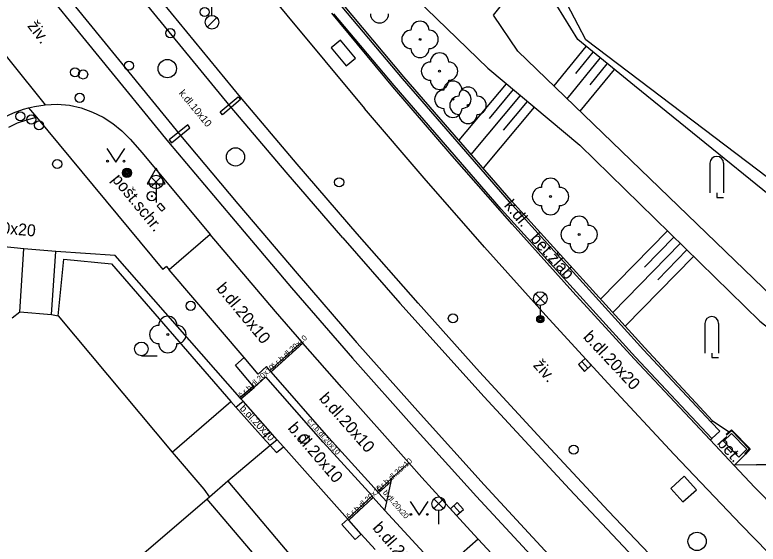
# Model space of a CAD drawing. Extents: x -600391 to -599491, y -1160176 to -1159402.
# Drawn here: x -599894.05 to -599853.33, y -1159923.16 to -1159894.16 of the extents above; entities that cross this region are included whole.
import ezdxf

# ---------------------------------------------------------------- set-up
doc = ezdxf.new("R2010")
doc.units = 0
for name, color, linetype in [('Level 10', 7, 'Continuous'), ('Level 11', 7, 'Continuous'), ('Level 13', 7, 'Continuous'), ('Level 14', 7, 'Continuous'), ('Level 15', 7, 'Continuous'), ('Level 22', 7, 'Continuous'), ('Level 24', 7, 'Continuous'), ('Level 25', 7, 'Continuous'), ('Level 26', 7, 'Continuous'), ('Level 27', 7, 'Continuous'), ('Level 28', 7, 'Continuous'), ('Level 33', 7, 'Continuous'), ('Level 34', 7, 'Continuous'), ('Level 36', 7, 'Continuous'), ('Level 40', 7, 'Continuous'), ('Level 42', 7, 'Continuous'), ('Level 5', 7, 'Continuous'), ('Level 7', 7, 'Continuous'), ('Level 8', 7, 'Continuous')]:
    doc.layers.add(name, color=color, linetype=linetype)

msp = doc.modelspace()

# ---------------------------------------------------------------- linework, layer by layer
at = {"layer": 'Level 10'}
for points in [[(-599885.57, -1159886.42), (-599874.9, -1159899.28)], [(-599836.61, -1159915.08), (-599839.6, -1159912.99), (-599841.05, -1159911.98), (-599862.76, -1159895.53), (-599863.18, -1159894.72), (-599864.41, -1159892.37), (-599864.31, -1159891.86), (-599862.07, -1159887.34), (-599862.08, -1159886.95)], [(-599894.67, -1159899.78), (-599894.13, -1159899.52), (-599893.57, -1159899.32), (-599893.3, -1159899.25), (-599892.98, -1159899.17), (-599892.39, -1159899.09)], [(-599892.39, -1159899.09), (-599891.73, -1159899.05), (-599891.06, -1159899.11), (-599890.41, -1159899.25), (-599889.79, -1159899.49)], [(-599889.79, -1159899.49), (-599889.22, -1159899.77), (-599888.68, -1159900.11), (-599888.18, -1159900.51), (-599887.74, -1159900.97)], [(-599889.79, -1159899.49), (-599889.22, -1159899.77), (-599888.68, -1159900.11), (-599888.18, -1159900.51), (-599887.74, -1159900.97)], [(-599868.32, -1159906.89), (-599871.63, -1159903.1), (-599874.9, -1159899.28)], [(-599887.74, -1159900.97), (-599887.07, -1159901.72), (-599883.35, -1159906.2)], [(-599883.35, -1159906.2), (-599885.59, -1159908.13)], [(-599883.35, -1159906.2), (-599885.59, -1159908.13)], [(-599872.47, -1159918.71), (-599876.14, -1159914.58), (-599878.27, -1159912.15), (-599878.33, -1159912.08), (-599879.77, -1159910.41), (-599883.35, -1159906.2)], [(-599872.47, -1159918.71), (-599876.14, -1159914.58), (-599878.27, -1159912.15), (-599878.33, -1159912.08), (-599879.77, -1159910.41), (-599883.35, -1159906.2)], [(-599861.56, -1159914.34), (-599864.96, -1159910.63), (-599868.32, -1159906.89)], [(-599846.78, -1159929.68), (-599850.54, -1159925.91), (-599854.26, -1159922.1), (-599857.93, -1159918.24), (-599861.56, -1159914.34)], [(-599871.76, -1159919.5), (-599872.47, -1159918.71)], [(-599868.66, -1159922.89), (-599869.48, -1159922), (-599871.76, -1159919.5)], [(-599858.44, -1159933.7), (-599858.52, -1159933.61), (-599861.87, -1159930.12), (-599865.28, -1159926.52), (-599868.66, -1159922.89)]]:
    msp.add_lwpolyline(points, dxfattribs=at)
at = {"layer": 'Level 11'}
for points in [[(-599878.58, -1159902.33), (-599881.68, -1159898.66), (-599890.08, -1159888.41), (-599897.94, -1159878.76), (-599907.81, -1159866.73), (-599916.46, -1159856.14), (-599926.82, -1159843.43)], [(-599930.41, -1159846.32), (-599919.73, -1159859.38), (-599911.26, -1159869.78), (-599901.58, -1159881.58), (-599893.26, -1159891.76), (-599885.63, -1159901.13), (-599882.18, -1159905.23)], [(-599855.83, -1159916.4), (-599859.54, -1159912.41), (-599866.85, -1159904.32), (-599872.73, -1159897.56), (-599876.14, -1159893.5)], [(-599873.34, -1159898.1), (-599876.68, -1159894.07)], [(-599896.17, -1159894.39), (-599892.39, -1159899.09)], [(-599866.81, -1159905.62), (-599870.09, -1159901.88), (-599873.34, -1159898.1)], [(-599882.81, -1159899.47), (-599881.81, -1159898.64)], [(-599881.81, -1159898.64), (-599881.68, -1159898.8)], [(-599881.68, -1159898.8), (-599882.68, -1159899.63)], [(-599893.3, -1159899.25), (-599892.87, -1159899.77), (-599885.95, -1159908.11)], [(-599882.68, -1159899.63), (-599882.81, -1159899.47)], [(-599894.38, -1159900.31), (-599893.9, -1159900.08), (-599893.39, -1159899.9), (-599892.87, -1159899.77)], [(-599884.58, -1159900.19), (-599885.59, -1159901.01)], [(-599884.46, -1159900.34), (-599884.58, -1159900.19)], [(-599885.47, -1159901.16), (-599884.46, -1159900.34)], [(-599885.59, -1159901.01), (-599885.47, -1159901.16)], [(-599865.18, -1159917.43), (-599868.59, -1159913.71), (-599871.96, -1159909.95), (-599875.29, -1159906.16), (-599878.58, -1159902.33)], [(-599882.18, -1159905.23), (-599878.89, -1159909.11), (-599875.55, -1159912.96), (-599872.18, -1159916.77), (-599868.76, -1159920.55)], [(-599860.12, -1159913.01), (-599863.48, -1159909.34), (-599866.81, -1159905.62)], [(-599885.75, -1159907.94), (-599885.95, -1159908.11)], [(-599885.75, -1159907.94), (-599885.59, -1159908.13)], [(-599880.72, -1159913.84), (-599881.48, -1159912.94), (-599885.59, -1159908.13)], [(-599878.33, -1159912.08), (-599880.08, -1159913.64)], [(-599880.01, -1159913.71), (-599878.27, -1159912.15)], [(-599881.48, -1159912.94), (-599881.97, -1159913.36)], [(-599873.77, -1159921.31), (-599874.41, -1159920.6), (-599874.48, -1159920.52), (-599877.15, -1159917.57), (-599880.3, -1159913.99), (-599880.93, -1159914.58), (-599881, -1159914.5), (-599881.97, -1159913.36)], [(-599854.63, -1159918.85), (-599855.95, -1159917.45), (-599860.12, -1159913.01)], [(-599873.67, -1159920.84), (-599874.12, -1159920.34), (-599874.19, -1159920.27), (-599876.85, -1159917.33), (-599880.01, -1159913.71), (-599880.08, -1159913.64), (-599880.27, -1159913.42), (-599880.72, -1159913.84)], [(-599881.72, -1159915.13), (-599881, -1159914.5)], [(-599881.66, -1159915.2), (-599880.93, -1159914.58)], [(-599885.43, -1159918.12), (-599882.21, -1159915.35)], [(-599880.07, -1159917.01), (-599881.55, -1159915.32)], [(-599855.9, -1159916.47), (-599855.83, -1159916.4)], [(-599855.83, -1159916.4), (-599854.92, -1159917)], [(-599855.07, -1159917.14), (-599854.92, -1159917), (-599854.79, -1159916.89), (-599853.77, -1159917.94), (-599854.02, -1159918.23)], [(-599855.07, -1159917.14), (-599855.05, -1159917.17), (-599854.79, -1159916.93), (-599853.81, -1159917.94), (-599854.06, -1159918.2), (-599854.02, -1159918.23)], [(-599850.29, -1159932.9), (-599854.08, -1159929.1), (-599857.82, -1159925.25), (-599861.52, -1159921.36), (-599865.18, -1159917.43)], [(-599855.95, -1159917.45), (-599855.87, -1159917.38)], [(-599854.79, -1159917.09), (-599855.23, -1159917.52)], [(-599853.94, -1159917.96), (-599854.79, -1159917.09)], [(-599880.06, -1159917.76), (-599882.38, -1159919.71)], [(-599855.23, -1159917.52), (-599854.38, -1159918.39)], [(-599854.02, -1159918.23), (-599854.58, -1159918.8)], [(-599854.38, -1159918.39), (-599853.94, -1159917.96)], [(-599850.49, -1159918.65), (-599851.46, -1159918.76), (-599852.43, -1159918.82), (-599852.89, -1159918.82), (-599853.41, -1159918.82)], [(-599873.77, -1159921.31), (-599873.67, -1159920.84), (-599873.43, -1159919.72), (-599873.4, -1159919.55), (-599872.47, -1159918.71)], [(-599854.58, -1159918.8), (-599854.63, -1159918.85)], [(-599853.5, -1159920.05), (-599854.63, -1159918.85)], [(-599854.58, -1159918.8), (-599853.41, -1159918.82)], [(-599882.38, -1159919.71), (-599883.39, -1159920.59)], [(-599882.38, -1159919.71), (-599878.17, -1159924.72)], [(-599874.19, -1159920.27), (-599873.4, -1159919.55)], [(-599874.12, -1159920.34), (-599873.43, -1159919.72)], [(-599851.11, -1159922.48), (-599853.5, -1159920.05)], [(-599875.83, -1159921.77), (-599874.48, -1159920.52)], [(-599875.76, -1159921.84), (-599874.41, -1159920.6)], [(-599853.83, -1159936.2), (-599857.63, -1159932.35), (-599861.38, -1159928.46), (-599865.09, -1159924.52), (-599868.76, -1159920.55)], [(-599871.44, -1159923.86), (-599873.77, -1159921.31)], [(-599868.66, -1159922.89), (-599869.57, -1159923.7), (-599869.73, -1159923.71), (-599871, -1159923.82), (-599871.44, -1159923.86)]]:
    msp.add_lwpolyline(points, dxfattribs=at)
at = {"layer": 'Level 13'}
for points in [[(-599882.25, -1159899.15), (-599890.61, -1159888.94), (-599898.53, -1159879.23), (-599908.38, -1159867.2), (-599917.02, -1159856.63), (-599927.45, -1159843.85)], [(-599901, -1159881.13), (-599892.75, -1159891.22), (-599885.04, -1159900.67)], [(-599876.08, -1159906.37), (-599879.18, -1159902.77), (-599882.25, -1159899.15)], [(-599875.3, -1159912.13), (-599878.57, -1159908.33), (-599881.82, -1159904.51), (-599885.04, -1159900.66)], [(-599876.08, -1159906.37), (-599872.95, -1159909.96)], [(-599858.94, -1159925.16), (-599863.67, -1159920.15), (-599868.34, -1159915.08), (-599872.95, -1159909.95)], [(-599864.79, -1159923.75), (-599868.33, -1159919.91), (-599871.83, -1159916.04), (-599875.29, -1159912.14)]]:
    msp.add_lwpolyline(points, dxfattribs=at)
at = {"layer": 'Level 14'}
for points in [[(-599864.68, -1159890.2), (-599866.75, -1159890.26), (-599870.71, -1159892.03), (-599872.63, -1159892.71), (-599868.13, -1159897.08), (-599863.1, -1159901.29), (-599853.24, -1159910.94), (-599838.1, -1159922.82)], [(-599838.1, -1159922.82), (-599852.54, -1159909.61), (-599866.49, -1159896.14), (-599867.83, -1159894.18), (-599864.68, -1159890.2)], [(-599839.6, -1159912.99), (-599846.32, -1159909.13), (-599848.83, -1159907.17), (-599860.1, -1159898.05), (-599863.21, -1159895.51), (-599865.13, -1159892.39), (-599864.68, -1159890.2)]]:
    msp.add_lwpolyline(points, dxfattribs=at)
at = {"layer": 'Level 15'}
for points in [[(-599864.51, -1159898.05), (-599862.75, -1159895.89)], [(-599863.31, -1159897.36), (-599862.36, -1159896.2)], [(-599863.79, -1159898.75), (-599861.98, -1159896.52)], [(-599862.53, -1159897.99), (-599861.59, -1159896.84)], [(-599863.07, -1159899.44), (-599861.2, -1159897.15)], [(-599869.71, -1159901.03), (-599867.11, -1159897.93)], [(-599868.05, -1159899.83), (-599866.73, -1159898.25)], [(-599869.04, -1159901.8), (-599866.35, -1159898.57)], [(-599867.28, -1159900.47), (-599865.96, -1159898.9)], [(-599868.38, -1159902.56), (-599865.58, -1159899.22)], [(-599861.96, -1159909.73), (-599858.3, -1159905.99)], [(-599859.55, -1159907.98), (-599857.94, -1159906.34)], [(-599861.29, -1159910.47), (-599857.59, -1159906.69)], [(-599858.83, -1159908.68), (-599857.23, -1159907.04)], [(-599860.62, -1159911.22), (-599856.87, -1159907.39)]]:
    msp.add_lwpolyline(points, dxfattribs=at)
at = {"layer": 'Level 22'}
for centre in [(-599871.85, -1159895.5), (-599870.78, -1159897.24), (-599870.05, -1159898.78), (-599869.22, -1159899.11), (-599864.7, -1159904.11), (-599863.13, -1159906.19), (-599885.67, -1159911.67)]:
    msp.add_circle(centre, 0.05, dxfattribs=at)
for centre, start, end in [((-599874.07, -1159894.1), 180, 0), ((-599871.85, -1159895), 0, 180), ((-599872.35, -1159895.5), 90, 270), ((-599871.35, -1159895.5), 270, 90), ((-599871.85, -1159896), 180, 0), ((-599870.78, -1159896.74), 0, 180), ((-599871.28, -1159897.24), 90, 270), ((-599870.28, -1159897.24), 270, 90), ((-599870.78, -1159897.74), 180, 0), ((-599870.05, -1159898.28), 0, 180), ((-599870.55, -1159898.78), 90, 270), ((-599869.22, -1159898.61), 0, 180), ((-599869.55, -1159898.78), 270, 90), ((-599869.72, -1159899.11), 90, 270), ((-599868.72, -1159899.11), 270, 90), ((-599870.05, -1159899.28), 180, 0), ((-599869.22, -1159899.61), 180, 0), ((-599864.7, -1159903.61), 0, 180), ((-599865.2, -1159904.11), 90, 270), ((-599864.2, -1159904.11), 270, 90), ((-599864.7, -1159904.61), 180, 0), ((-599863.13, -1159905.69), 0, 180), ((-599863.63, -1159906.19), 90, 270), ((-599862.63, -1159906.19), 270, 90), ((-599863.13, -1159906.69), 180, 0), ((-599885.67, -1159911.17), 0, 180), ((-599886.17, -1159911.67), 90, 270), ((-599885.17, -1159911.67), 270, 90), ((-599885.67, -1159912.17), 180, 0)]:
    msp.add_arc(centre, 0.5, start, end, dxfattribs=at)
at = {"layer": 'Level 24'}
for points in [[(-599859.61, -1159912.52), (-599866.95, -1159904.41), (-599872.81, -1159897.64), (-599876.12, -1159893.71)], [(-599867.41, -1159904.81), (-599873.27, -1159898.03), (-599876.58, -1159894.09)], [(-599886.25, -1159904.64), (-599886.08, -1159904.48)], [(-599886, -1159904.92), (-599886.25, -1159904.64)], [(-599886.08, -1159904.48), (-599885.83, -1159904.76)], [(-599885.83, -1159904.76), (-599886, -1159904.92)], [(-599860.05, -1159912.92), (-599867.41, -1159904.81)], [(-599855.43, -1159916.97), (-599855.9, -1159916.47), (-599859.61, -1159912.52)], [(-599855.87, -1159917.38), (-599860.05, -1159912.92)], [(-599855.87, -1159917.38), (-599855.43, -1159916.97)]]:
    msp.add_lwpolyline(points, dxfattribs=at)
at = {"layer": 'Level 25'}
for centre, radius in [((-599887.91, -1159902.81), 0.25), ((-599887.91, -1159902.81), 0.2), ((-599887.91, -1159902.81), 0.15), ((-599887.91, -1159902.81), 0.1), ((-599887.91, -1159902.81), 0.05), ((-599886.55, -1159904.09), 0.25), ((-599886.55, -1159904.09), 0.0303)]:
    msp.add_circle(centre, radius, dxfattribs=at)
at = {"layer": 'Level 26'}
for points in [[(-599876.2, -1159895.54), (-599876.72, -1159895.97)], [(-599875.38, -1159896.52), (-599876.2, -1159895.54)], [(-599876.72, -1159895.97), (-599875.9, -1159896.95)], [(-599875.9, -1159896.95), (-599875.38, -1159896.52)]]:
    msp.add_lwpolyline(points, dxfattribs=at)
msp.add_lwpolyline([(-599857.445, -1159920.846), (-599856.704, -1159920.175), (-599857.375, -1159919.434), (-599858.116, -1159920.105)], close=True, dxfattribs=at)
at = {"layer": 'Level 27'}
for p, q in [((-599862.989, -1159913.155), (-599862.651, -1159913.525)), ((-599869.998, -1159921.054), (-599869.662, -1159921.426))]:
    msp.add_line(p, q, dxfattribs=at)
for points in [[(-599863.173, -1159913.324), (-599862.836, -1159913.693), (-599862.467, -1159913.356), (-599862.804, -1159912.987)], [(-599870.183, -1159921.222), (-599869.848, -1159921.593), (-599869.477, -1159921.258), (-599869.812, -1159920.887)]]:
    msp.add_lwpolyline(points, close=True, dxfattribs=at)
for centre in [(-599885.7, -1159897.1), (-599881.96, -1159901.94), (-599856.67, -1159923.01)]:
    msp.add_circle(centre, 0.5, dxfattribs=at)
at = {"layer": 'Level 28'}
for p, q in [((-599883.254, -1159894.185), (-599883.259, -1159893.685)), ((-599883.505, -1159894.835), (-599882.981, -1159894.299))]:
    msp.add_line(p, q, dxfattribs=at)
for centre, radius in [((-599883.65, -1159894), 0.25), ((-599883.25, -1159894.56), 0.375), ((-599885.53, -1159895.16), 0.25), ((-599890.76, -1159897.3), 0.25), ((-599887.8, -1159896.94), 0.25), ((-599890.31, -1159897.42), 0.25), ((-599890.5, -1159898.7), 0.25), ((-599893.75, -1159899.72), 0.25), ((-599893.15, -1159899.89), 0.25), ((-599892.73, -1159900.21), 0.25), ((-599891.73, -1159902.33), 0.25), ((-599876.28, -1159903.33), 0.25), ((-599884.42, -1159910.1), 0.25), ((-599870.05, -1159910.79), 0.25), ((-599878.18, -1159917.4), 0.25), ((-599863.43, -1159917.98), 0.25)]:
    msp.add_circle(centre, radius, dxfattribs=at)
at = {"layer": 'Level 33'}
for p, q in [((-599886.575, -1159903.58), (-599886.045, -1159903.05)), ((-599886.575, -1159903.05), (-599886.045, -1159903.58)), ((-599886.31, -1159903.69), (-599886.31, -1159904.44)), ((-599865.525, -1159909.97), (-599864.995, -1159909.44)), ((-599865.525, -1159909.44), (-599864.995, -1159909.97)), ((-599865.26, -1159910.08), (-599865.26, -1159910.83)), ((-599871.095, -1159921.21), (-599870.565, -1159920.68)), ((-599871.095, -1159920.68), (-599870.565, -1159921.21)), ((-599870.83, -1159921.32), (-599870.83, -1159922.07))]:
    msp.add_line(p, q, dxfattribs=at)
for centre, radius in [((-599886.31, -1159903.315), 0.375), ((-599865.26, -1159909.705), 0.375), ((-599865.26, -1159910.83), 0.2), ((-599865.26, -1159910.83), 0.145), ((-599865.26, -1159910.83), 0.0876), ((-599870.83, -1159920.945), 0.375)]:
    msp.add_circle(centre, radius, dxfattribs=at)
at = {"layer": 'Level 34'}
msp.add_line((-599886.31, -1159903.422), (-599886.31, -1159904.44), dxfattribs=at)
msp.add_lwpolyline([(-599886.81, -1159903.422), (-599885.81, -1159903.422), (-599886.31, -1159902.556)], close=True, dxfattribs=at)
at = {"layer": 'Level 36'}
for p, q in [((-599855.965, -1159902.285), (-599855.965, -1159903.91)), ((-599855.215, -1159902.285), (-599855.215, -1159903.91)), ((-599856.245, -1159911.065), (-599856.245, -1159912.69)), ((-599855.495, -1159911.065), (-599855.495, -1159912.69)), ((-599887.12, -1159912.835), (-599886.245, -1159912.835))]:
    msp.add_line(p, q, dxfattribs=at)
for points in [[(-599889.02, -1159901.47), (-599888.52, -1159902.22), (-599888.02, -1159901.47)], [(-599855.59, -1159903.91), (-599855.59, -1159904.16), (-599855.215, -1159904.16)], [(-599855.87, -1159912.69), (-599855.87, -1159912.94), (-599855.495, -1159912.94)], [(-599872.4, -1159920.83), (-599871.9, -1159921.58), (-599871.4, -1159920.83)]]:
    msp.add_lwpolyline(points, dxfattribs=at)
for centre, radius in [((-599888.97, -1159902.17), 0.05), ((-599888.071, -1159902.17), 0.05), ((-599887.12, -1159912.46), 0.375), ((-599872.35, -1159921.53), 0.05), ((-599871.451, -1159921.53), 0.05)]:
    msp.add_circle(centre, radius, dxfattribs=at)
for centre in [(-599855.59, -1159902.285), (-599855.87, -1159911.065)]:
    msp.add_arc(centre, 0.375, 0, 180, dxfattribs=at)
at = {"layer": 'Level 5'}
for points in [[(-599894.2, -1159910.76), (-599893.78, -1159910.43)], [(-599893.78, -1159910.43), (-599892.05, -1159910.57)], [(-599892.05, -1159910.57), (-599891.67, -1159910.64)], [(-599891.67, -1159910.64), (-599885.43, -1159918.12)], [(-599885.43, -1159918.12), (-599883.7, -1159920.14)], [(-599883.7, -1159920.14), (-599883.39, -1159920.59)], [(-599883.39, -1159920.59), (-599883.52, -1159920.7), (-599891.48, -1159927.53)], [(-599877.75, -1159927.47), (-599878.14, -1159927.02), (-599878.34, -1159926.78), (-599883.52, -1159920.7)]]:
    msp.add_lwpolyline(points, dxfattribs=at)
at = {"layer": 'Level 7'}
for points in [[(-599893.55, -1159906.98), (-599896.77, -1159906.65)], [(-599893.78, -1159910.43), (-599893.55, -1159906.98)], [(-599892.05, -1159910.57), (-599891.8, -1159907.13)], [(-599888.56, -1159907.34), (-599891.8, -1159907.13)], [(-599891.67, -1159910.64), (-599891.36, -1159907.55), (-599888.76, -1159907.79), (-599882.21, -1159915.35), (-599881.94, -1159915.66)], [(-599881.94, -1159915.66), (-599881.55, -1159915.32), (-599881.66, -1159915.2), (-599881.72, -1159915.13), (-599888.56, -1159907.34)], [(-599880.07, -1159917.01), (-599880.44, -1159917.34)], [(-599879.68, -1159917.45), (-599880.07, -1159917.01)], [(-599880.44, -1159917.34), (-599880.06, -1159917.76), (-599879.72, -1159918.14)], [(-599879.68, -1159917.45), (-599880.06, -1159917.76)], [(-599879.72, -1159918.14), (-599879.34, -1159917.83)], [(-599879.34, -1159917.83), (-599879.68, -1159917.45)], [(-599876.14, -1159922.08), (-599875.8, -1159921.8)], [(-599875.07, -1159922.62), (-599875.76, -1159921.84), (-599875.8, -1159921.8)], [(-599876.14, -1159922.08), (-599875.41, -1159922.91)], [(-599875.41, -1159922.91), (-599875.07, -1159922.62)]]:
    msp.add_lwpolyline(points, dxfattribs=at)
at = {"layer": 'Level 8'}
for points in [[(-599891.8, -1159907.13), (-599893.55, -1159906.98)], [(-599881.94, -1159915.66), (-599880.44, -1159917.34)], [(-599875.8, -1159921.8), (-599875.83, -1159921.77), (-599879.34, -1159917.83)], [(-599874.31, -1159923.46), (-599875.07, -1159922.62)]]:
    msp.add_lwpolyline(points, dxfattribs=at)

# ---------------------------------------------------------------- texts
at = {"layer": 'Level 40'}
for s, height, rotation, p in [('živ.', 0.65, 307.5474, (-599893.39, -1159894.77)), ('k.dl.10x10', 0.4, 309.6736, (-599885.09, -1159898.46)), ('k.dl.', 0.65, 309.9709, (-599867.28, -1159904.62)), ('b.dl.20x20', 0.65, 355.0736, (-599896.93, -1159905.96)), ('b.dl.20x10', 0.65, 309.7337, (-599883.05, -1159909.16)), ('b.dl.20x20', 0.65, 313.1726, (-599862.95, -1159911.84)), ('č.r.b.dl.20x10', 0.3, 42, (-599879.86, -1159913.56)), ('živ.', 0.65, 311.714, (-599865.69, -1159913.38)), ('č.r.b.dl.20x10', 0.3, 42, (-599881.64, -1159915.17)), ('b.dl.20x10', 0.65, 311.5011, (-599877.42, -1159915.2)), ('b.dl.20x20', 0.4, 313.2643, (-599881.76, -1159915.75)), ('b.dl.20x10', 0.65, 310.6227, (-599879.13, -1159916.82)), ('č.r.b.dl.20x10', 0.3, 311.4182, (-599878.06, -1159916.43)), ('bet.', 0.65, 311.8807, (-599855.61, -1159917.65)), ('č.r.b.dl.20x10', 0.3, 42, (-599874.1, -1159920.3)), ('č.r.b.dl.20x10', 0.3, 42, (-599875.73, -1159921.79)), ('b.dl.20x20', 0.3, 310.9354, (-599873.91, -1159920.35)), ('b.dl.20x20', 0.65, 310.9354, (-599874.49, -1159922.29))]:
    msp.add_text(s, height=height, rotation=rotation, dxfattribs=at).set_placement(p)
at = {"layer": 'Level 42'}
for s, rotation, p in [('pošt.schr.', 309.2112, (-599888.77, -1159903.18)), ('bet.žlab', 312.1348, (-599865.85, -1159906.45))]:
    msp.add_text(s, height=0.65, rotation=rotation, dxfattribs=at).set_placement(p)

doc.saveas('drawing.dxf')
